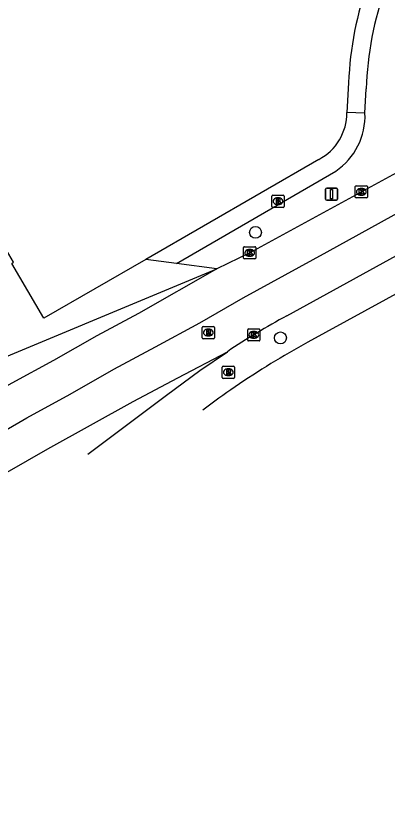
# Model space of a CAD drawing. Extents: x 157692 to 159670, y 381454 to 383289.
# Drawn here: x 159564 to 159594.5, y 382409.4 to 382474.5 of the extents above; entities that cross this region are included whole.
import ezdxf

# ---------------------------------------------------------------- set-up
doc = ezdxf.new("R2010")
doc.units = 0
for name, color, linetype in [('IMGEO_Boom', 7, 'Continuous'), ('IMGEO_Brandkraan', 7, 'Continuous'), ('IMGEO_Kolk', 7, 'Continuous'), ('IMGEO_Rijbaan_regionaal_gesloten', 7, 'Continuous'), ('IMGEO_Rioolput', 7, 'Continuous'), ('IMGEO_Verkeersbordpaal', 7, 'Continuous'), ('IMGEO_Voetpad_open', 7, 'Continuous')]:
    doc.layers.add(name, color=color, linetype=linetype)

msp = doc.modelspace()

# ---------------------------------------------------------------- linework, layer by layer
at = {"layer": 'IMGEO_Boom'}
for centre in [(159583.656, 382456.706), (159585.705, 382448.041)]:
    msp.add_circle(centre, 0.489, dxfattribs=at)
at = {"layer": 'IMGEO_Brandkraan'}
for p, q in [((159585.075, 382459.76), (159585.927, 382459.76)), ((159585, 382458.834), (159585, 382459.686)), ((159585.488, 382459.54), (159585.513, 382459.54)), ((159586.001, 382459.686), (159586.001, 382458.834)), ((159585.927, 382458.76), (159585.075, 382458.76)), ((159585.511, 382458.98), (159585.486, 382458.98))]:
    msp.add_line(p, q, dxfattribs=at)
for points in [[(159585.075, 382459.76), (159585.927, 382459.76)], [(159585, 382458.834), (159585, 382459.686)], [(159585.348, 382459.46), (159585.348, 382459.06), (159585.561, 382459.06)], [(159585.579, 382459.46), (159585.348, 382459.46)], [(159585.527, 382459.379), (159585.473, 382459.379), (159585.473, 382459.303)], [(159585.473, 382459.303), (159585.526, 382459.303)], [(159585.535, 382459.227), (159585.473, 382459.227), (159585.473, 382459.146)], [(159585.473, 382459.146), (159585.535, 382459.146)], [(159586.001, 382459.686), (159586.001, 382458.834)], [(159585.927, 382458.76), (159585.075, 382458.76)]]:
    msp.add_lwpolyline(points, dxfattribs=at)
for centre, radius, start, end in [((159585.077, 382459.684), 0.0765, 91.55205, 178.44795), ((159585.077, 382459.684), 0.0765, 91.55205, 178.44795), ((159585.925, 382459.684), 0.0765, 1.55205, 88.44795), ((159585.925, 382459.684), 0.0765, 1.55205, 88.44795), ((159585.528, 382459.341), 0.0379, 267.82845, 90.93552), ((159585.536, 382459.186), 0.0404, 269.87594, 90.50774), ((159585.583, 382459.315), 0.145, 59.4692, 91.53667), ((159585.608, 382459.362), 0.0922, 285.51372, 58.15012), ((159585.613, 382459.17), 0.105, 301.31148, 78.98903), ((159585.077, 382458.836), 0.0765, 181.55205, 268.44795), ((159585.077, 382458.836), 0.0765, 181.55205, 268.44795), ((159585.567, 382459.311), 0.251, 268.66757, 293.53466), ((159585.925, 382458.836), 0.0765, 271.55205, 358.44795), ((159585.925, 382458.836), 0.0765, 271.55205, 358.44795)]:
    msp.add_arc(centre, radius, start, end, dxfattribs=at)
for centre, major_axis, ratio, start_param, end_param in [((159585.487, 382459.26), (-0.387, 0.002), 0.722429, 4.712389, 7.853982), ((159585.512, 382459.26), (-0.39, 0.002), 0.717154, 1.570796, 4.712389)]:
    msp.add_ellipse(centre, major_axis=major_axis, ratio=ratio, start_param=start_param, end_param=end_param, dxfattribs=at)
at = {"layer": 'IMGEO_Kolk'}
for p, q in [((159591.843, 382459.607), (159591.843, 382460.459)), ((159591.918, 382460.533), (159592.77, 382460.533)), ((159592.844, 382460.459), (159592.844, 382459.607)), ((159592.354, 382459.753), (159592.329, 382459.753)), ((159592.331, 382460.313), (159592.356, 382460.313)), ((159592.77, 382459.533), (159591.918, 382459.533)), ((159582.681, 382454.601), (159582.681, 382455.453)), ((159582.756, 382455.527), (159583.608, 382455.527)), ((159583.169, 382455.307), (159583.194, 382455.307)), ((159583.682, 382455.453), (159583.682, 382454.601)), ((159583.192, 382454.747), (159583.167, 382454.747)), ((159583.608, 382454.527), (159582.756, 382454.527)), ((159583.016, 382447.865), (159583.016, 382448.717)), ((159583.091, 382448.791), (159583.943, 382448.791)), ((159584.017, 382448.717), (159584.017, 382447.865)), ((159583.504, 382448.571), (159583.529, 382448.571)), ((159583.943, 382447.791), (159583.091, 382447.791)), ((159583.527, 382448.011), (159583.502, 382448.011))]:
    msp.add_line(p, q, dxfattribs=at)
for points in [[(159591.843, 382459.607), (159591.843, 382460.459)], [(159591.918, 382460.533), (159592.77, 382460.533)], [(159592.844, 382460.459), (159592.844, 382459.607)], [(159592.164, 382460.233), (159592.287, 382460.233), (159592.287, 382460.082), (159592.417, 382460.233), (159592.581, 382460.233), (159592.435, 382460.082), (159592.588, 382459.833), (159592.436, 382459.833), (159592.351, 382459.997), (159592.287, 382459.93), (159592.287, 382459.833), (159592.164, 382459.833), (159592.164, 382460.233)], [(159592.77, 382459.533), (159591.918, 382459.533)], [(159582.681, 382454.601), (159582.681, 382455.453)], [(159582.756, 382455.527), (159583.608, 382455.527)], [(159583.002, 382455.227), (159583.125, 382455.227), (159583.125, 382455.076), (159583.255, 382455.227), (159583.419, 382455.227), (159583.273, 382455.076), (159583.426, 382454.827), (159583.274, 382454.827), (159583.189, 382454.991), (159583.125, 382454.924), (159583.125, 382454.827), (159583.002, 382454.827), (159583.002, 382455.227)], [(159583.682, 382455.453), (159583.682, 382454.601)], [(159583.608, 382454.527), (159582.756, 382454.527)], [(159583.016, 382447.865), (159583.016, 382448.717)], [(159583.091, 382448.791), (159583.943, 382448.791)], [(159584.017, 382448.717), (159584.017, 382447.865)], [(159583.337, 382448.491), (159583.46, 382448.491), (159583.46, 382448.34), (159583.59, 382448.491), (159583.754, 382448.491), (159583.608, 382448.34), (159583.761, 382448.091), (159583.609, 382448.091), (159583.524, 382448.255), (159583.46, 382448.188), (159583.46, 382448.091), (159583.337, 382448.091), (159583.337, 382448.491)], [(159583.943, 382447.791), (159583.091, 382447.791)]]:
    msp.add_lwpolyline(points, dxfattribs=at)
for centre, start, end in [((159591.92, 382460.457), 91.55205, 178.44795), ((159591.92, 382460.457), 91.55205, 178.44795), ((159592.768, 382460.457), 1.55205, 88.44795), ((159592.768, 382460.457), 1.55205, 88.44795), ((159591.92, 382459.609), 181.55205, 268.44795), ((159591.92, 382459.609), 181.55205, 268.44795), ((159592.768, 382459.609), 271.55205, 358.44795), ((159592.768, 382459.609), 271.55205, 358.44795), ((159582.758, 382455.451), 91.55205, 178.44795), ((159582.758, 382455.451), 91.55205, 178.44795), ((159583.606, 382455.451), 1.55205, 88.44795), ((159583.606, 382455.451), 1.55205, 88.44795), ((159582.758, 382454.603), 181.55205, 268.44795), ((159582.758, 382454.603), 181.55205, 268.44795), ((159583.606, 382454.603), 271.55205, 358.44795), ((159583.606, 382454.603), 271.55205, 358.44795), ((159583.093, 382448.715), 91.55205, 178.44795), ((159583.093, 382448.715), 91.55205, 178.44795), ((159583.941, 382448.715), 1.55205, 88.44795), ((159583.941, 382448.715), 1.55205, 88.44795), ((159583.093, 382447.867), 181.55205, 268.44795), ((159583.093, 382447.867), 181.55205, 268.44795), ((159583.941, 382447.867), 271.55205, 358.44795), ((159583.941, 382447.867), 271.55205, 358.44795)]:
    msp.add_arc(centre, 0.0765, start, end, dxfattribs=at)
for centre, major_axis, ratio, start_param, end_param in [((159592.33, 382460.033), (-0.387, 0.002), 0.722429, 4.712389, 7.853982), ((159592.355, 382460.033), (-0.39, 0.002), 0.717154, 1.570796, 4.712389), ((159583.168, 382455.027), (-0.387, 0.002), 0.722429, 4.712389, 7.853982), ((159583.193, 382455.027), (-0.39, 0.002), 0.717154, 1.570796, 4.712389), ((159583.503, 382448.291), (-0.387, 0.002), 0.722429, 4.712389, 7.853982), ((159583.528, 382448.291), (-0.39, 0.002), 0.717154, 1.570796, 4.712389)]:
    msp.add_ellipse(centre, major_axis=major_axis, ratio=ratio, start_param=start_param, end_param=end_param, dxfattribs=at)
at = {"layer": 'IMGEO_Rijbaan_regionaal_gesloten'}
for points in [[(159514.068, 382412.254), (159530.161, 382421.516), (159537.066, 382425.538), (159544.118, 382429.613), (159551.016, 382433.534), (159554.487, 382435.554), (159557.988, 382437.52), (159561.53, 382439.547), (159564.904, 382441.478), (159568.44, 382443.421), (159572.043, 382445.467), (159575.447, 382447.309), (159579.076, 382449.273), (159582.653, 382451.33), (159586.093, 382453.215), (159589.533, 382455.099), (159596.614, 382459.015), (159603.65, 382462.874), (159614.11, 382468.611), (159621.12, 382472.382), (159628.323, 382476.342)], [(159586.227, 382449.864), (159609.157, 382462.456)], [(159596.118, 382462.095), (159583.182, 382455.027), (159580.476, 382453.7)], [(159608.294, 382458.837), (159587.951, 382447.69)], [(159580.476, 382453.7), (159574.05, 382450.037), (159570.646, 382448.203), (159567.082, 382446.2), (159563.66, 382444.341), (159556.376, 382440.246), (159549.531, 382436.265), (159542.833, 382432.37), (159535.683, 382428.289), (159528.736, 382424.323), (159525.184, 382422.296), (159516.755, 382417.359), (159512.62, 382414.877)], [(159558.599, 382444.606), (159580.476, 382453.7)], [(159515.618, 382409.444), (159531.918, 382418.91), (159535.446, 382420.959), (159542.242, 382424.905), (159545.799, 382426.942), (159549.237, 382429.01), (159552.791, 382430.99), (159556.284, 382433.002), (159559.601, 382434.913), (159563.276, 382437.03), (159566.606, 382438.948), (159570.112, 382440.892), (159573.619, 382442.836), (159577.292, 382444.773), (159581.346, 382446.911)], [(159569.892, 382438.512), (159576.357, 382443.33), (159579.095, 382445.37), (159581.346, 382446.911)]]:
    msp.add_lwpolyline(points, dxfattribs=at)
for centre, radius, start, end in [((159616.688, 382394.006), 63.624, 118.60435, 123.74344), ((159622.782, 382384.307), 72.323, 118.79025, 124.34332), ((159623.521, 382383.329), 73.548, 124.38888, 126.92924)]:
    msp.add_arc(centre, radius, start, end, dxfattribs=at)
at = {"layer": 'IMGEO_Rioolput'}
for p, q in [((159579.288, 382448.054), (159579.288, 382448.906)), ((159579.363, 382448.98), (159580.215, 382448.98)), ((159579.776, 382448.76), (159579.801, 382448.76)), ((159580.289, 382448.906), (159580.289, 382448.054)), ((159579.799, 382448.2), (159579.774, 382448.2)), ((159580.215, 382447.98), (159579.363, 382447.98)), ((159580.93, 382444.798), (159580.93, 382445.65)), ((159581.005, 382445.724), (159581.857, 382445.724)), ((159581.418, 382445.504), (159581.443, 382445.504)), ((159581.931, 382445.65), (159581.931, 382444.798)), ((159581.441, 382444.944), (159581.416, 382444.944)), ((159581.857, 382444.724), (159581.005, 382444.724))]:
    msp.add_line(p, q, dxfattribs=at)
for points in [[(159579.288, 382448.054), (159579.288, 382448.906)], [(159579.363, 382448.98), (159580.215, 382448.98)], [(159580.289, 382448.906), (159580.289, 382448.054)], [(159579.877, 382448.678), (159579.625, 382448.68), (159579.625, 382448.28)], [(159579.625, 382448.28), (159579.749, 382448.28), (159579.749, 382448.442), (159579.76, 382448.442)], [(159579.803, 382448.599), (159579.749, 382448.599), (159579.749, 382448.518)], [(159579.749, 382448.518), (159579.801, 382448.518)], [(159579.807, 382448.413), (159579.878, 382448.28), (159580.018, 382448.28), (159579.953, 382448.406)], [(159580.215, 382447.98), (159579.363, 382447.98)], [(159580.93, 382444.798), (159580.93, 382445.65)], [(159581.005, 382445.724), (159581.857, 382445.724)], [(159581.931, 382445.65), (159581.931, 382444.798)], [(159581.519, 382445.422), (159581.267, 382445.424), (159581.267, 382445.024)], [(159581.267, 382445.024), (159581.391, 382445.024), (159581.391, 382445.186), (159581.402, 382445.186)], [(159581.445, 382445.343), (159581.391, 382445.343), (159581.391, 382445.262)], [(159581.391, 382445.262), (159581.443, 382445.262)], [(159581.449, 382445.157), (159581.52, 382445.024), (159581.66, 382445.024), (159581.595, 382445.15)], [(159581.857, 382444.724), (159581.005, 382444.724)]]:
    msp.add_lwpolyline(points, dxfattribs=at)
for centre, radius, start, end in [((159579.365, 382448.904), 0.0765, 91.55205, 178.44795), ((159579.365, 382448.904), 0.0765, 91.55205, 178.44795), ((159580.213, 382448.904), 0.0765, 1.55205, 88.44795), ((159580.213, 382448.904), 0.0765, 1.55205, 88.44795), ((159579.365, 382448.056), 0.0765, 181.55205, 268.44795), ((159579.365, 382448.056), 0.0765, 181.55205, 268.44795), ((159579.759, 382448.389), 0.0533, 26.02933, 88.69889), ((159579.785, 382448.707), 0.19, 274.7715, 282.96867), ((159579.809, 382448.503), 0.0964, 77.00612, 93.18647), ((159579.823, 382448.56), 0.0378, 276.66336, 79.67722), ((159579.876, 382448.568), 0.109, 350.36119, 89.41601), ((159579.874, 382448.568), 0.112, 277.58423, 350.98172), ((159579.858, 382448.353), 0.108, 29.51342, 73.79051), ((159580.213, 382448.056), 0.0765, 271.55205, 358.44795), ((159580.213, 382448.056), 0.0765, 271.55205, 358.44795), ((159581.007, 382445.648), 0.0765, 91.55205, 178.44795), ((159581.007, 382445.648), 0.0765, 91.55205, 178.44795), ((159581.855, 382445.648), 0.0765, 1.55205, 88.44795), ((159581.855, 382445.648), 0.0765, 1.55205, 88.44795), ((159581.007, 382444.8), 0.0765, 181.55205, 268.44795), ((159581.007, 382444.8), 0.0765, 181.55205, 268.44795), ((159581.401, 382445.133), 0.0533, 26.02933, 88.69889), ((159581.427, 382445.451), 0.19, 274.7715, 282.96867), ((159581.451, 382445.247), 0.0964, 77.00612, 93.18647), ((159581.465, 382445.304), 0.0378, 276.66336, 79.67722), ((159581.518, 382445.312), 0.109, 350.36119, 89.41601), ((159581.516, 382445.312), 0.112, 277.58423, 350.98172), ((159581.5, 382445.097), 0.108, 29.51342, 73.79051), ((159581.855, 382444.8), 0.0765, 271.55205, 358.44795), ((159581.855, 382444.8), 0.0765, 271.55205, 358.44795)]:
    msp.add_arc(centre, radius, start, end, dxfattribs=at)
for centre, major_axis, ratio, start_param, end_param in [((159579.775, 382448.48), (-0.387, 0.002), 0.722429, 4.712389, 7.853982), ((159579.8, 382448.48), (-0.39, 0.002), 0.717154, 1.570796, 4.712389), ((159581.417, 382445.224), (-0.387, 0.002), 0.722429, 4.712389, 7.853982), ((159581.442, 382445.224), (-0.39, 0.002), 0.717154, 1.570796, 4.712389)]:
    msp.add_ellipse(centre, major_axis=major_axis, ratio=ratio, start_param=start_param, end_param=end_param, dxfattribs=at)
at = {"layer": 'IMGEO_Verkeersbordpaal'}
for p, q in [((159589.402, 382459.439), (159589.402, 382460.239)), ((159589.402, 382460.239), (159589.402, 382459.439)), ((159589.502, 382460.339), (159590.292, 382460.339)), ((159590.292, 382460.339), (159589.502, 382460.339)), ((159590.392, 382460.239), (159590.392, 382459.439)), ((159590.392, 382459.439), (159590.392, 382460.239)), ((159590.292, 382459.339), (159589.502, 382459.339)), ((159589.502, 382459.339), (159590.292, 382459.339))]:
    msp.add_line(p, q, dxfattribs=at)
msp.add_lwpolyline([(159589.822, 382460.214), (159589.972, 382460.214), (159589.972, 382459.464), (159589.822, 382459.464), (159589.822, 382460.214)], dxfattribs=at)
for centre, start, end in [((159589.502, 382460.239), 90, 180), ((159589.502, 382460.239), 90, 180), ((159590.292, 382460.239), 0, 90), ((159590.292, 382460.239), 360, 90), ((159589.502, 382459.439), 180, 270), ((159589.502, 382459.439), 180, 270), ((159590.292, 382459.439), 270, 0), ((159590.292, 382459.439), 270, 0)]:
    msp.add_arc(centre, 0.1, start, end, dxfattribs=at)
at = {"layer": 'IMGEO_Voetpad_open'}
for points in [[(159591.295, 382468.982), (159591.154, 382466.546)], [(159592.637, 382466.498), (159592.747, 382468.488)], [(159592.637, 382466.498), (159591.154, 382466.546)], [(159588.85, 382462.688), (159574.666, 382454.485)], [(159577.161, 382454.151), (159590.244, 382461.737)], [(159574.666, 382454.485), (159566.297, 382449.671), (159563.649, 382454.153), (159563.809, 382454.247), (159560.717, 382459.501), (159557.265, 382457.469), (159554.273, 382455.912)], [(159577.161, 382454.151), (159574.666, 382454.485)], [(159580.476, 382453.7), (159577.161, 382454.151)]]:
    msp.add_lwpolyline(points, dxfattribs=at)
for centre, radius, start, end in [((159618.686, 382467.943), 27.411, 159.97173, 177.82839), ((159620.154, 382467.636), 27.42, 160.41589, 178.21954), ((159586.828, 382466.512), 4.326, 297.86403, 0.44462), ((159587.183, 382466.257), 5.459, 304.10238, 2.52709)]:
    msp.add_arc(centre, radius, start, end, dxfattribs=at)

doc.saveas('drawing.dxf')
